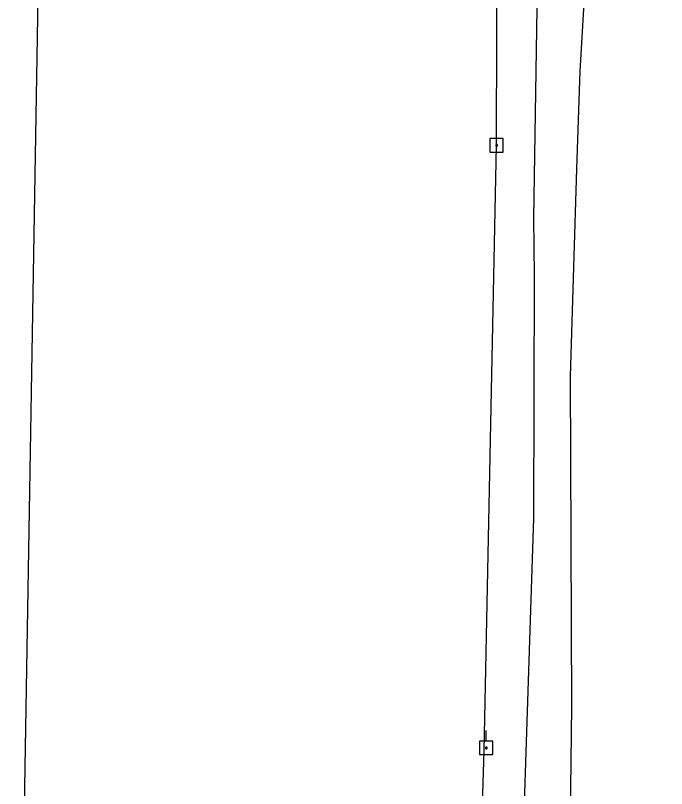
# Model space of a CAD drawing. Extents: x 596028 to 606371, y 330010 to 403088.
# Drawn here: x 604073.7 to 604251.4, y 344759.6 to 344970.8 of the extents above; entities that cross this region are included whole.
import ezdxf

# ---------------------------------------------------------------- set-up
doc = ezdxf.new("R2010")
doc.units = 0
for name, color, linetype in [('E_FTMS_Conduit', 7, 'Continuous'), ('E_UTL_EPowerPole', 7, 'Continuous'), ('E_UTL_FO_UG_QWEST', 7, 'Continuous'), ('E_UTL_Overhead', 7, 'Continuous'), ('E_UTL_T_UG', 7, 'Continuous')]:
    doc.layers.add(name, color=color, linetype=linetype)

msp = doc.modelspace()

# ---------------------------------------------------------------- linework, layer by layer
at = {"layer": 'E_FTMS_Conduit'}
msp.add_lwpolyline([(604215.02, 344489.13), (604222.04, 344561.6), (604227.08, 344625.77), (604225.69, 344696.76), (604224.73, 344714.29), (604225.51, 344782.16), (604225.17, 344872.13), (604226.89, 344928.86), (604227.86, 344955.58), (604232.6, 345037.68), (604234.42, 345126.25), (604235.83, 345218.94), (604236.17, 345305.08), (604236.55, 345389.98), (604236.82, 345484.31), (604236.82, 345573.83), (604239.1, 345659.16), (604240.78, 345749.17), (604241.84, 345853.02), (604243.55, 345917.71), (604246.35, 346006.24), (604247.67, 346101.51), (604249.35, 346201.16), (604251.4, 346288.59)], dxfattribs=at)
at = {"layer": 'E_UTL_EPowerPole'}
for points in [[(604204.99, 344937.12), (604204.99, 344940.03)], [(604206.83, 344937.12), (604203.14, 344937.12)], [(604203.14, 344937.12), (604203.14, 344933.43)], [(604206.83, 344933.43), (604206.83, 344937.12)], [(604205.26, 344935.28), (604205.25, 344935.33), (604205.24, 344935.37), (604205.22, 344935.41), (604205.19, 344935.44), (604205.16, 344935.47), (604205.12, 344935.5), (604205.08, 344935.51), (604205.03, 344935.52), (604204.99, 344935.52), (604204.94, 344935.51), (604204.9, 344935.49), (604204.86, 344935.46), (604204.83, 344935.43), (604204.81, 344935.39), (604204.79, 344935.35), (604204.78, 344935.3), (604204.78, 344935.26), (604204.79, 344935.21), (604204.81, 344935.17), (604204.83, 344935.13), (604204.86, 344935.1), (604204.9, 344935.07), (604204.94, 344935.05), (604204.99, 344935.04), (604205.03, 344935.04), (604205.08, 344935.05), (604205.12, 344935.06), (604205.16, 344935.09), (604205.19, 344935.12), (604205.22, 344935.15), (604205.24, 344935.19), (604205.25, 344935.23), (604205.26, 344935.28)], [(604203.14, 344933.43), (604206.83, 344933.43)], [(604202.18, 344772.58), (604202.18, 344775.49)], [(604204.02, 344772.58), (604200.33, 344772.58)], [(604200.33, 344772.58), (604200.33, 344768.89)], [(604204.02, 344768.89), (604204.02, 344772.58)], [(604202.45, 344770.74), (604202.44, 344770.79), (604202.43, 344770.83), (604202.41, 344770.87), (604202.38, 344770.9), (604202.35, 344770.93), (604202.31, 344770.96), (604202.27, 344770.97), (604202.22, 344770.98), (604202.18, 344770.98), (604202.13, 344770.97), (604202.09, 344770.95), (604202.05, 344770.92), (604202.02, 344770.89), (604202, 344770.85), (604201.98, 344770.81), (604201.97, 344770.76), (604201.97, 344770.72), (604201.98, 344770.67), (604202, 344770.63), (604202.02, 344770.59), (604202.05, 344770.56), (604202.09, 344770.53), (604202.13, 344770.51), (604202.18, 344770.5), (604202.22, 344770.5), (604202.27, 344770.51), (604202.31, 344770.52), (604202.35, 344770.55), (604202.38, 344770.58), (604202.41, 344770.61), (604202.43, 344770.65), (604202.44, 344770.69), (604202.45, 344770.74)], [(604200.33, 344768.89), (604204.02, 344768.89)]]:
    msp.add_lwpolyline(points, dxfattribs=at)
at = {"layer": 'E_UTL_FO_UG_QWEST'}
msp.add_lwpolyline([(604195.01, 344390.56), (604209.31, 344552.73), (604210.84, 344700), (604215.13, 344833.51), (604215.31, 344899.75), (604215.14, 344915.41), (604216.43, 344995.75), (604217.43, 345131.62), (604215.84, 345314.14), (604216.13, 345458.49), (604217.71, 345618.5), (604221.26, 345785.91), (604224.41, 345905.47), (604226.71, 346041.22), (604227.33, 346078.13), (604230.32, 346166.03), (604232.15, 346294.13)], dxfattribs=at)
at = {"layer": 'E_UTL_Overhead'}
msp.add_lwpolyline([(604189.15, 344366.63), (604201.58, 344769.97), (604205.02, 344935.28), (604205.47, 345091.42), (604206.03, 345137.65)], dxfattribs=at)
at = {"layer": 'E_UTL_T_UG'}
msp.add_line((604073.65, 344612.28), (604083.45, 345183.86), dxfattribs=at)

doc.saveas('drawing.dxf')
